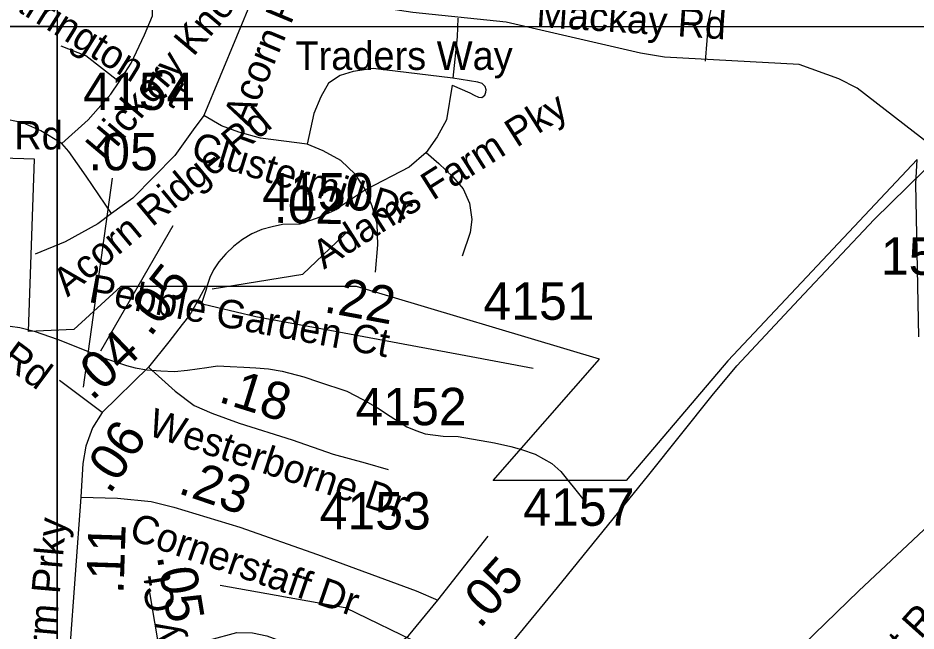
# Model space of a CAD drawing. Extents: x 1662474 to 1856135, y 779280 to 917889.
# Drawn here: x 1730904 to 1733909, y 824566 to 826617 of the extents above; entities that cross this region are included whole.
import ezdxf

# ---------------------------------------------------------------- set-up
doc = ezdxf.new("R2010")
doc.units = 0
for name, color, linetype in [('Exist Boundary Political City Limit New', 7, 'Continuous'), ('Exist Hydrographic Misc Water Feature', 7, 'Continuous'), ('Exist Railroad Mainline', 7, 'Continuous'), ('Exist Road Non-System Type 51', 7, 'Continuous'), ('Exist Road Non-System Type 51 Label', 7, 'Continuous'), ('Exist Road Secondary Mileage Tenths English Label', 7, 'Continuous'), ('Exist Road Secondary Type 51 Attributed', 7, 'Continuous'), ('Exist Road Secondary Type 51 Label', 7, 'Continuous'), ('Exist Road Secondary Type 51 Number Label', 7, 'Continuous'), ('Exist Utilities Electrical Transmission Line', 7, 'Continuous'), ('Map Preparation Boundary City Limit Buffer Line', 7, 'Continuous'), ('Map Preparation Inset Cut Line', 7, 'Continuous')]:
    doc.layers.add(name, color=color, linetype=linetype)

msp = doc.modelspace()

# ---------------------------------------------------------------- linework, layer by layer
at = {"layer": 'Exist Boundary Political City Limit New'}
msp.add_lwpolyline([(1733917.9, 825550.2), (1733907.6, 826061.5), (1733912.2, 826142.9), (1733278.5, 825469.4), (1732938.9, 825069), (1732494.5, 825069), (1732850, 825474.9), (1732037, 825718.5), (1731248, 825718.5), (1731090.8, 825574.4), (1730940, 825567.9), (1730959.8, 826144.2), (1730125.5, 826170.4)], dxfattribs=at)
at = {"layer": 'Exist Hydrographic Misc Water Feature'}
msp.add_lwpolyline([(1730878.5, 825585.7), (1730910.5, 825581.8), (1730958.4, 825569.4), (1731038.2, 825540.6), (1731114.1, 825511.2), (1731158, 825493), (1731200, 825476.6), (1731267.7, 825453.9), (1731295.8, 825445.9), (1731335.7, 825439.4), (1731381.7, 825436.8), (1731427.8, 825434.2), (1731471.9, 825438.2), (1731536.3, 825447.6), (1731572.2, 825453.4), (1731614.2, 825451), (1731660.3, 825448.3), (1731700.1, 825445.9), (1731742.1, 825443.4), (1731788.3, 825435.1), (1731860.1, 825416.4), (1731909.9, 825399.8), (1732004, 825368.4), (1732057.5, 825340.2), (1732107.3, 825312.1), (1732149, 825285), (1732204.7, 825248.5), (1732234.9, 825236.5), (1732266.7, 825226), (1732326.5, 825217.3), (1732376.8, 825217.1), (1732498.8, 825195.8), (1732552.5, 825183.2), (1732588.4, 825172.6), (1732634.5, 825156.9), (1732690.1, 825126.2), (1732720, 825099.4), (1732793.2, 825009.3)], dxfattribs=at)
at = {"layer": 'Exist Railroad Mainline'}
for points in [[(1733226.3, 825353.9), (1733309.5, 825453.1), (1733516, 825675), (1733769.1, 825942.4), (1734103, 826270.9), (1734382.2, 826540.2), (1734665.3, 826815.1), (1734847.4, 826993.3), (1735100.4, 827230.7), (1735292.6, 827432.7), (1735460.8, 827614.9), (1735651.3, 827843), (1735858.5, 828100.9), (1736183.1, 828507.7), (1736414.4, 828793.3), (1736603.1, 829031.4), (1736850.6, 829334.9), (1737155.1, 829721.7), (1737451.4, 830093)], [(1730836.6, 822438.5), (1731018.8, 822608.6), (1731201, 822812.6), (1731353.2, 823005.2), (1731649.6, 823384.2), (1731878.9, 823675.8), (1732122.6, 823991.2), (1732418.8, 824358.4), (1732709, 824711.1), (1733015.2, 825088.1), (1733226.3, 825353.9)]]:
    msp.add_lwpolyline(points, dxfattribs=at)
at = {"layer": 'Exist Road Non-System Type 51'}
msp.add_line((1731726.6, 826773.4), (1731526.4, 826290.8), dxfattribs=at)
for points in [[(1731242.6, 826403.1), (1731283.1, 826465.1), (1731327.8, 826559.9), (1731353.9, 826623.6), (1731355, 826687.9)], [(1733204.1, 826471.9), (1733215.9, 826610.5), (1733233.8, 826689.5)], [(1732375.5, 826616.5), (1732373.9, 826553.8), (1732359.1, 826415.2)], [(1731242.6, 826403.1), (1731130.9, 826490.2), (1731049, 826522.2)], [(1732359.1, 826415.2), (1732092.8, 826447.8), (1732025.4, 826438), (1731982, 826424.4), (1731942.9, 826398.9), (1731917.1, 826353), (1731894.1, 826297.6), (1731871.2, 826194.8)], [(1731050.6, 826197.4), (1731139.5, 826276.1), (1731214.4, 826362.4), (1731242.6, 826403.1)], [(1732356.6, 826391.9), (1732415.9, 826366.4), (1732430.6, 826358.2), (1732445.2, 826351.9), (1732456, 826350.9), (1732466, 826359), (1732469.9, 826368.2), (1732470.2, 826376.6), (1732467.4, 826387.4), (1732457.6, 826397.9), (1732442.1, 826401.9), (1732359.1, 826415.2)], [(1732356.6, 826391.9), (1732337.9, 826275.6), (1732306.4, 826219.2), (1732269.9, 826166.4)], [(1731050.6, 826197.4), (1730980.5, 826239.4), (1730920.9, 826266.4), (1730845.4, 826281.4), (1730714.1, 826288.2)], [(1731526.4, 826290.8), (1731489.9, 826242.2), (1731429, 826156.9), (1731288.6, 826014.4), (1731216.6, 825962.7)], [(1731871.2, 826194.8), (1731715.6, 826214.9), (1731642.6, 826234.4), (1731584.6, 826255.6), (1731526.4, 826290.8)], [(1731216.6, 825962.7), (1731132.6, 826087.1), (1731074.4, 826170.6), (1731050.6, 826197.4)], [(1732067.4, 826041.7), (1732031.9, 826094.5), (1731984.6, 826140.4), (1731925.4, 826171.9), (1731871.2, 826194.8)], [(1732269.9, 826166.4), (1732213, 826117.6), (1732067.4, 826041.7)], [(1732269.9, 826166.4), (1732311.9, 826129.9), (1732359.1, 826085.2), (1732393.1, 826045.1), (1732414.6, 825997.6), (1732422.6, 825942.2), (1732417.1, 825898.9), (1732389.9, 825820.4)], [(1732067.4, 826041.7), (1731963.1, 825973.2), (1731904.9, 825947.5), (1731847.1, 825927.2), (1731789.6, 825925.4), (1731754.5, 825918.6), (1731719.6, 825908.9), (1731686.8, 825894.5), (1731655.2, 825875.9), (1731625.9, 825853.5), (1731599.4, 825828.1), (1731576, 825801.2), (1731558.4, 825774.5), (1731546.4, 825748.9), (1731538.8, 825725.4), (1731532.4, 825705.2), (1731527.1, 825688.2), (1731523, 825675.1), (1731518, 825661.9)], [(1732099.9, 825766.4), (1732108.5, 825858.2), (1732106.4, 825928.6), (1732088.9, 825987.7), (1732067.4, 826041.7)], [(1731216.6, 825962.7), (1731171.9, 825928.1), (1731061.6, 825867.4), (1730962.1, 825826.5)]]:
    msp.add_lwpolyline(points, dxfattribs=at)
at = {"layer": 'Exist Road Secondary Type 51 Attributed'}
for p, q in [((1731531.8, 825718.5), (1731502.1, 825664.6)), ((1731340.9, 825448.3), (1731185.7, 825297.2)), ((1731185.7, 825297.2), (1731043.6, 825403.7)), ((1731114.7, 825013.1), (1731073.7, 824464.6)), ((1731381.8, 824475.7), (1731345.4, 824694.2))]:
    msp.add_line(p, q, dxfattribs=at)
for points in [[(1733992.8, 826164.6), (1733711.6, 826382.4), (1733650.5, 826412.9), (1733517.5, 826461), (1733066.8, 826485.9), (1732986.7, 826498.6), (1732537.2, 826602.3), (1732225.6, 826635), (1732121.6, 826650.3), (1732046.3, 826665.5), (1731979.3, 826682.2), (1731897.5, 826709.9), (1731739.9, 826770), (1731572.7, 826830.5), (1731328.7, 826920.1), (1731243.7, 826942.8), (1731164, 826956.2), (1731062.3, 826963.6), (1731011.7, 826962.2), (1730832.2, 826940), (1730564.9, 826910), (1730207.1, 826865.6)], [(1731502.1, 825664.6), (1731479.6, 825623.2), (1731453.8, 825590.9), (1731408.6, 825532.8), (1731340.9, 825448.3)], [(1731502.1, 825664.6), (1731699.8, 825618.3), (1731947.9, 825572.1), (1732402.1, 825488), (1732627.4, 825445.6)], [(1731340.9, 825448.3), (1731430.6, 825368.1), (1731493.4, 825320.2), (1731552.4, 825294.3), (1731644.7, 825261.1), (1731821.9, 825205.8), (1731958.4, 825157.8), (1732065.5, 825128.3), (1732143, 825106.2)], [(1731185.7, 825297.2), (1731153.4, 825245.5), (1731130.8, 825184.2), (1731121.1, 825126.1), (1731114.7, 825013.1)], [(1731114.7, 825013.1), (1731237.4, 825009.9), (1731350.1, 824998.7), (1731425.6, 824979.8), (1731646.3, 824913), (1731905.9, 824822.2), (1732236.5, 824700.1)], [(1732308.7, 824668.9), (1732476.7, 824883.3)], [(1732236.5, 824700.1), (1732308.7, 824668.9)], [(1731381.8, 824475.7), (1731467.8, 824497.9), (1731545.7, 824536.8), (1731636.4, 824560.7), (1731688.5, 824559.5), (1731737.1, 824549.8), (1731876.7, 824497.9), (1731983.8, 824468.7), (1732048.7, 824471.9), (1732103.8, 824484.9), (1732165.5, 824514.1), (1732210.9, 824549.8), (1732308.7, 824668.9)]]:
    msp.add_lwpolyline(points, dxfattribs=at)
at = {"layer": 'Exist Road Secondary Type 51 Label'}
msp.add_lwpolyline([(1731422.7, 825921.7), (1731180.7, 825502)], dxfattribs=at)
msp.add_lwpolyline([(1731422.7, 825921.7), (1731180.7, 825502)], dxfattribs=at)
at = {"layer": 'Exist Road Secondary Type 51 Number Label'}
msp.add_line((1731123.6, 825381.5), (1731220.9, 826081.3), dxfattribs=at)
for points in [[(1731554, 825710.8), (1731857.1, 825759.5), (1732014.3, 825909.2)], [(1731580.1, 824719.1), (1731999.3, 824644.2), (1732523.2, 824389.7)]]:
    msp.add_lwpolyline(points, dxfattribs=at)
at = {"layer": 'Exist Utilities Electrical Transmission Line'}
msp.add_lwpolyline([(1733306.3, 824300.7), (1733716.8, 824700.5), (1734297.2, 825244.8), (1734891.9, 825804.6), (1735565.4, 826444), (1736170.1, 827026), (1736714.2, 827536.6), (1737159, 827958.1), (1737697.3, 828480.8), (1738178.6, 828946), (1738682.2, 829427), (1739214.1, 829931.6), (1739728.1, 830438.6), (1740322.8, 831008.6), (1740966.2, 831642.2), (1741357.2, 832054.4), (1741644.7, 832332.4), (1741782.9, 832657.2), (1741959.1, 833072.5), (1742137.8, 833515.2), (1742373.3, 834103.5), (1742641.3, 834741.8), (1742878.8, 835346.1)], dxfattribs=at)
at = {"layer": 'Map Preparation Boundary City Limit Buffer Line'}
msp.add_lwpolyline([(1733917.9, 825550.2), (1733907.6, 826061.5), (1733912.2, 826142.9), (1733278.5, 825469.4), (1732938.9, 825069), (1732494.5, 825069), (1732850, 825474.9), (1732037, 825718.5), (1731248, 825718.5), (1731090.8, 825574.4), (1730940, 825567.9), (1730959.8, 826144.2), (1730125.5, 826170.4)], dxfattribs=at)
at = {"layer": 'Map Preparation Inset Cut Line'}
for points in [[(1731035.7, 826588.1), (1668486.3, 826588.1), (1668486.3, 870408.9), (1731035.7, 870408.9)], [(1731035.7, 826588.1), (1793585.1, 826588.1), (1793585.1, 870408.9), (1731035.7, 870408.9)], [(1731035.7, 782767.4), (1668486.3, 782767.4), (1668486.3, 826588.1), (1731035.7, 826588.1)], [(1793585.1, 782767.4), (1731035.7, 782767.4), (1731035.7, 826588.1), (1793585.1, 826588.1)]]:
    msp.add_lwpolyline(points, close=True, dxfattribs=at)

# ---------------------------------------------------------------- texts
at = {"layer": 'Exist Road Non-System Type 51 Label'}
for s, rotation, p in [('Acorn Ridge Rd', 67.3917, (1731675.3, 826252.9)), ('Hickory Knoll Ct', 49.86, (1731195, 826134.1)), ('Farrington Ct', 328.0946, (1730796.7, 826704.7)), ('Adams Farm Pky', 32.3033, (1731927.8, 825774.3)), ('Acorn Ridge Rd', 39.6601, (1731070, 825681.1)), ('Clustermill Dr', 342.8881, (1731478, 826147.7))]:
    msp.add_text(s, height=95, rotation=rotation, dxfattribs=at).set_placement(p)
for s, p in [('Traders Way', (1731832.2, 826443.2)), ('Running Ridge Rd', (1730016.3, 826176.9))]:
    msp.add_text(s, height=95, dxfattribs=at).set_placement(p)
at = {"layer": 'Exist Road Secondary Mileage Tenths English Label'}
for s, rotation, p in [('.05', 0.0104, (1731139.7, 826107.2)), ('.02', 358.8023, (1731759.4, 825931.9)), ('.05', 52.1123, (1731346.9, 825546.2)), ('.22', 349.5134, (1731924.2, 825633.4)), ('.04', 43.6844, (1731151.9, 825332.8)), ('.18', 342.6536, (1731571.1, 825333.6)), ('.06', 56.5713, (1731211.1, 825020.4)), ('.23', 341.1355, (1731435.9, 825028)), ('.11', 88.1513, (1731257.3, 824688.9)), ('.05', 47.8964, (1732448.8, 824570.6)), ('.05', 279.4666, (1731368.4, 824816.9))]:
    msp.add_text(s, height=125, rotation=rotation, dxfattribs=at).set_placement(p)
at = {"layer": 'Exist Road Secondary Type 51 Label'}
for s, rotation, p in [('Mackay Rd', 356.1818, (1732636.5, 826587.3)), ('Pine Tuck Rd', 323.3774, (1730359.3, 825823.7)), ('Pebble Garden Ct', 349.4811, (1731137.7, 825667)), ('Westerborne Dr', 341.7013, (1731333.7, 825222.7)), ('Adams Farm Prky', 84.9604, (1730976.9, 823928.2)), ('Cornerstaff Dr', 340.9558, (1731271.3, 824874.1)), ('Whitley Ct', 99.1837, (1731503.2, 824190.5)), ('High Point Rd', 48.1746, (1733509.9, 824072.1))]:
    msp.add_text(s, height=95, rotation=rotation, dxfattribs=at).set_placement(p)
at = {"layer": 'Exist Road Secondary Type 51 Number Label'}
for s, p in [('4154', (1731122.3, 826309.1)), ('4150', (1731721.6, 825972.7)), ('1549', (1733791.1, 825757.6)), ('4151', (1732461.3, 825607.1)), ('4152', (1732033.4, 825254.3)), ('4153', (1731913.4, 824905.4)), ('4157', (1732594.7, 824917.8))]:
    msp.add_text(s, height=125, dxfattribs=at).set_placement(p)

doc.saveas('drawing.dxf')
